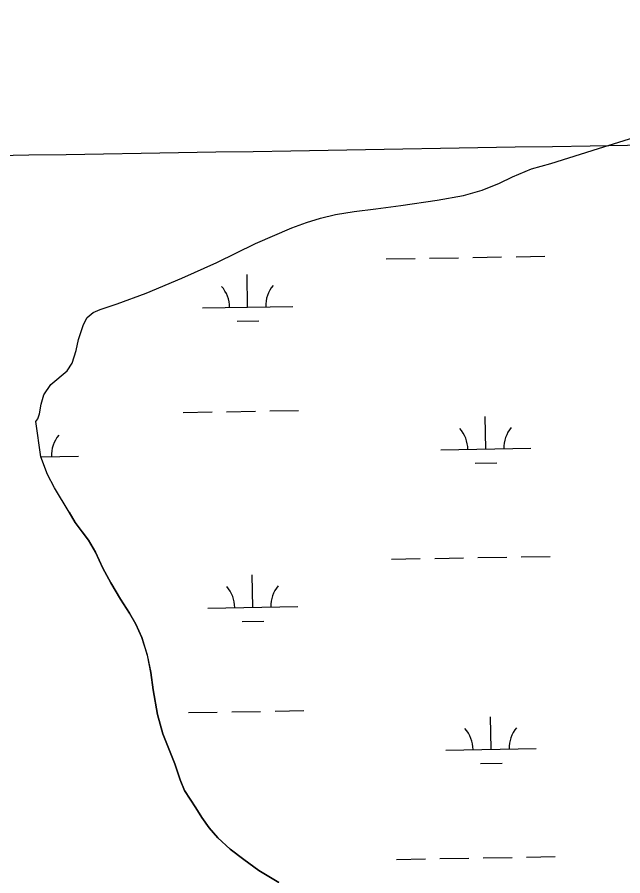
# Model space of a CAD drawing. Extents: x 3892998 to 3931244, y 278583 to 304547.
# Drawn here: x 3920453 to 3921124, y 295736 to 296687 of the extents above; entities that cross this region are included whole.
import ezdxf

# ---------------------------------------------------------------- set-up
doc = ezdxf.new("R2010")
doc.units = 0
for name, color, linetype in [('V-GRID-MAJR', 7, 'Continuous'), ('V-TOPO-SHOR', 7, 'Continuous'), ('V-WETL-SWMP', 7, 'Continuous')]:
    doc.layers.add(name, color=color, linetype=linetype)

msp = doc.modelspace()

# ---------------------------------------------------------------- linework, layer by layer
at = {"layer": 'V-GRID-MAJR'}
msp.add_spline([(3897060.6180000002, 296135.19), (3902372.4110000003, 296225.205), (3907684.191, 296315.993), (3912995.9590000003, 296407.553), (3918307.7120000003, 296499.886), (3923619.453, 296592.991), (3928931.179, 296686.869), (3928931.18, 296686.869)], degree=3, dxfattribs=at)
at = {"layer": 'V-TOPO-SHOR'}
for points in [[(3920473.315, 296238.859), (3920475.623, 296241.685), (3920477.528, 296247.565), (3920479.221, 296258.092), (3920482.5130000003, 296268.42), (3920490.156, 296279.926), (3920508.2970000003, 296295.179), (3920513.6180000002, 296303.377), (3920518.1210000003, 296317.521), (3920520.818, 296329.784), (3920526.504, 296346.461), (3920530.534, 296354.20900000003), (3920536.909, 296359.658), (3920544.68, 296363.154), (3920563.72, 296369.261), (3920595.705, 296380.98), (3920635.4960000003, 296397.634), (3920674.347, 296415.114), (3920716.961, 296436.022), (3920757.571, 296453.45900000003), (3920773.566, 296459.478), (3920789.37, 296464.061), (3920805.64, 296468.153), (3920826.6950000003, 296471.489), (3920850.464, 296474.438), (3920878.413, 296478.09), (3920918.751, 296484.162), (3920947.8570000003, 296489.387), (3920968.65, 296495.129), (3920987.734, 296502.998), (3921001.994, 296510.018), (3921023.021, 296518.798), (3921044.623, 296524.844), (3921097.539, 296541.342), (3921165.133, 296562.291)], [(3920510.433, 296138.454), (3920494.278, 296165.242), (3920486.537, 296180.129), (3920479.2090000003, 296199.806), (3920473.315, 296238.859)], [(3920510.433, 296138.454), (3920517.099, 296126.838), (3920524.9220000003, 296116.784), (3920531.966, 296107.5), (3920539.807, 296093.951), (3920547.6720000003, 296076.516), (3920556.6950000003, 296060.255), (3920567.281, 296042.059), (3920577.466, 296026.58), (3920584.525, 296014.189), (3920591.208, 295999.468), (3920597.1410000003, 295980.082), (3920601.133, 295960.683), (3920603.568, 295941.666), (3920608.381, 295914.118), (3920614.326, 295892.788), (3920621.019, 295876.125), (3920627.714, 295859.461), (3920633.636, 295842.016), (3920638.363, 295830.002)], [(3920638.363, 295830.002), (3920650.901, 295811.034), (3920657.565, 295800.192), (3920665.788, 295788.582), (3920675.174, 295777.756), (3920688.842, 295765.009), (3920704.059, 295753.438), (3920720.832, 295741.48600000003), (3920743.0530000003, 295728.01)]]:
    msp.add_lwpolyline(points, dxfattribs=at)
at = {"layer": 'V-WETL-SWMP'}
for p, q in [((3920862.079196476, 296419.0216312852), (3920894.074403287, 296419.5754734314)), ((3920910.072006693, 296419.85239450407), (3920942.067213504, 296420.40623665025)), ((3920958.064816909, 296420.6831577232), (3920990.06002372, 296421.23699986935)), ((3921006.0576271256, 296421.5139209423), (3921038.0528339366, 296422.0677630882)), ((3920708.38857294, 296365.61162037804), (3920707.765500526, 296401.60622804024)), ((3920658.3960622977, 296364.7462420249), (3920758.381083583, 296366.47699873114)), ((3920696.6574434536, 296349.9752409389), (3920720.6538485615, 296350.3906225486)), ((3920636.989415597, 296248.92639672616), (3920668.984622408, 296249.48023887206)), ((3920684.9822258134, 296249.7571599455), (3920716.977432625, 296250.31100209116)), ((3920732.9750360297, 296250.58792316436), (3920764.9702428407, 296251.1417653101)), ((3920972.586850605, 296208.29868632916), (3920971.963778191, 296244.2932939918)), ((3920922.594339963, 296207.433307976), (3921022.5793612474, 296209.16406468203)), ((3920479.227295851, 296199.75855354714), (3920520.7465406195, 296200.4772583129)), ((3920960.855721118, 296192.66230689), (3920984.8521262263, 296193.07768849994)), ((3920867.836991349, 296086.3964617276), (3920899.83219816, 296086.9503038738)), ((3920915.829801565, 296087.2272249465), (3920947.825008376, 296087.78106709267)), ((3920963.822611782, 296088.05798816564), (3920995.817818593, 296088.61183031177)), ((3921011.815421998, 296088.88875138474), (3921043.810628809, 296089.44259353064)), ((3920714.1463678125, 296032.98645082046), (3920713.523295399, 296068.98105848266)), ((3920664.1538571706, 296032.12107246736), (3920764.1388784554, 296033.85182917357)), ((3920702.415238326, 296017.3500713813), (3920726.4116434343, 296017.765452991)), ((3920642.747210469, 295916.3012271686), (3920674.74241728, 295916.8550693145)), ((3920690.740020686, 295917.1319903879), (3920722.7352274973, 295917.6858325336)), ((3920738.732830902, 295917.9627536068), (3920770.728037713, 295918.5165957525)), ((3920978.3446454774, 295875.6735167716), (3920977.721573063, 295911.66812443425)), ((3920928.3521348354, 295874.8081384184), (3921028.3371561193, 295876.53889512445)), ((3920966.6135159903, 295860.03713733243), (3920990.6099210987, 295860.45251894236)), ((3920873.594786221, 295753.77129217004), (3920905.589993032, 295754.3251343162)), ((3920921.5875964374, 295754.6020553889), (3920953.5828032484, 295755.1558975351)), ((3920969.580406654, 295755.43281860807), (3921001.5756134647, 295755.9866607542)), ((3921017.5732168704, 295756.26358182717), (3921049.5684236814, 295756.8174239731))]:
    msp.add_line(p, q, dxfattribs=at)
for points in [[(3920603.568, 295941.666), (3920601.133, 295960.684), (3920597.142, 295980.081), (3920591.2090000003, 295999.468), (3920584.525, 296014.19), (3920577.465, 296026.579), (3920567.282, 296042.058), (3920556.6950000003, 296060.254), (3920547.6720000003, 296076.517), (3920539.808, 296093.951), (3920531.965, 296107.501), (3920524.923, 296116.783), (3920517.1, 296126.838), (3920510.433, 296138.453), (3920494.278, 296165.242), (3920486.537, 296180.129), (3920479.21, 296199.805), (3920473.315, 296238.86), (3920475.6240000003, 296241.686), (3920477.5270000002, 296247.565), (3920479.222, 296258.092), (3920482.5130000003, 296268.42), (3920490.1550000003, 296279.925), (3920508.296, 296295.18), (3920513.617, 296303.378), (3920518.1210000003, 296317.52), (3920520.818, 296329.784), (3920526.504, 296346.46), (3920530.5330000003, 296354.20900000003), (3920536.909, 296359.659), (3920544.679, 296363.155), (3920563.72, 296369.261), (3920595.7060000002, 296380.98), (3920635.4960000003, 296397.635), (3920674.346, 296415.113), (3920716.961, 296436.023), (3920757.571, 296453.45900000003), (3920773.5670000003, 296459.478), (3920789.37, 296464.061), (3920805.64, 296468.153), (3920826.696, 296471.489), (3920850.465, 296474.439), (3920878.413, 296478.089), (3920918.75, 296484.163), (3920947.8570000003, 296489.386), (3920968.651, 296495.13), (3920987.734, 296502.99700000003), (3921001.994, 296510.01900000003), (3921023.021, 296518.799), (3921044.622, 296524.844), (3921097.539, 296541.343), (3921165.133, 296562.292)], [(3920743.0530000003, 295728.009), (3920720.832, 295741.485), (3920704.059, 295753.43700000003), (3920688.842, 295765.009), (3920675.173, 295777.755), (3920665.789, 295788.582), (3920657.566, 295800.192), (3920650.901, 295811.034), (3920638.363, 295830.003), (3920633.636, 295842.016), (3920627.714, 295859.461), (3920621.019, 295876.125), (3920614.325, 295892.789), (3920608.381, 295914.117), (3920603.568, 295941.666)]]:
    msp.add_lwpolyline(points, dxfattribs=at)
for centre, radius, start, end in [((3920653.1456938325, 296365.13023162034), 35.24628790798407, 0.21988000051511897, 41.76353833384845), ((3920763.6150166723, 296367.04247326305), 35.246287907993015, 140.21987699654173, 181.76353532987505), ((3920525.9804737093, 296201.04273284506), 35.246287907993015, 140.21987699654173, 181.76353532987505), ((3920917.3439714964, 296207.8172975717), 35.24628790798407, 0.21988000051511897, 41.76353833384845), ((3921027.8132943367, 296209.72953921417), 35.246287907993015, 140.21987699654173, 181.76353532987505), ((3920658.903488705, 296032.50506206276), 35.24628790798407, 0.21988000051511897, 41.76353833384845), ((3920769.372811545, 296034.4173037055), 35.246287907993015, 140.21987699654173, 181.76353532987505), ((3921033.571089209, 295877.1043696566), 35.246287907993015, 140.21987699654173, 181.76353532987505), ((3920923.101766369, 295875.1921280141), 35.24628790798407, 0.21988000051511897, 41.76353833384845)]:
    msp.add_arc(centre, radius, start, end, dxfattribs=at)

doc.saveas('drawing.dxf')
